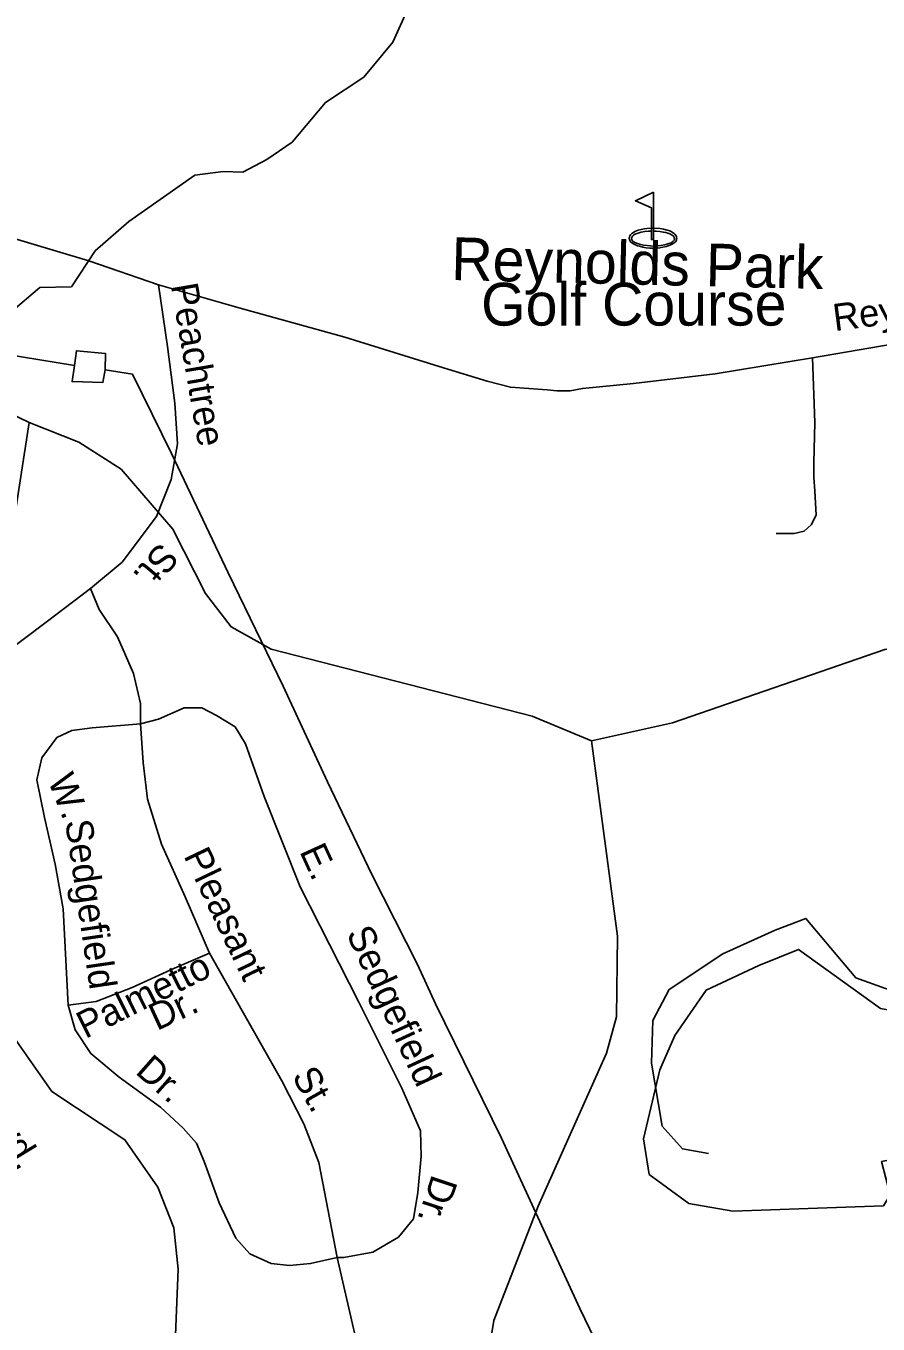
# Model space of a CAD drawing. Extents: x 1547597 to 1699558, y 810033 to 920809.
# Drawn here: x 1641630 to 1644617, y 849529 to 854079 of the extents above; entities that cross this region are included whole.
import ezdxf

# ---------------------------------------------------------------- set-up
doc = ezdxf.new("R2010")
doc.units = 0
for name, color, linetype in [('Exist Cultural Recreational Golf Course CELL', 7, 'Continuous'), ('Exist Cultural Recreational Golf Course Label', 7, 'Continuous'), ('Exist Hydrographic Creek Single Shore', 7, 'Continuous'), ('Exist Hydrographic Misc Water Feature', 7, 'Continuous'), ('Exist Road Non-System Type 51', 7, 'Continuous'), ('Exist Road Non-System Type 51 Label', 7, 'Continuous'), ('Exist Utilities Electrical Transmission Line', 7, 'Continuous')]:
    doc.layers.add(name, color=color, linetype=linetype)

msp = doc.modelspace()

# ---------------------------------------------------------------- linework, layer by layer
at = {"layer": 'Exist Cultural Recreational Golf Course CELL'}
msp.add_lwpolyline([(1643829.8, 853496.2), (1643766.4, 853466.8), (1643822.4, 853442.2), (1643822.4, 853370.7), (1643829.8, 853370.7), (1643829.8, 853360.6), (1643829.8, 853330.6), (1643829.8, 853360.6), (1643839.2, 853360), (1643851.4, 853358.7), (1643864, 853357.1), (1643872.5, 853355.4), (1643883.6, 853352), (1643886.4, 853351.2), (1643895.5, 853346.5), (1643900.3, 853342.1), (1643902.5, 853338.3), (1643903.7, 853334.5), (1643903.6, 853332.7), (1643903.1, 853331.1), (1643902.7, 853329.8), (1643901.9, 853328.3), (1643897.6, 853323.5), (1643891.3, 853319.7), (1643880.3, 853315.5), (1643869.7, 853312.5), (1643855.5, 853310.3), (1643844.7, 853308.7), (1643828.7, 853308), (1643819.7, 853308.7), (1643808.1, 853309.3), (1643794.8, 853311.1), (1643781.2, 853314.1), (1643769.6, 853317.5), (1643761.8, 853321), (1643757, 853324.8), (1643753.6, 853329.6), (1643752.6, 853333.6), (1643753.6, 853338), (1643756.4, 853342.4), (1643759.8, 853346.2), (1643763.4, 853348.3), (1643768, 853350.6), (1643775.6, 853353.2), (1643786.1, 853356), (1643799.2, 853358.4), (1643812.1, 853360), (1643822.4, 853360.6), (1643822.4, 853370.7), (1643829.8, 853370.7), (1643829.8, 853330.6), (1643822.4, 853330.6), (1643822.4, 853360.6), (1643822.4, 853370.7), (1643806.2, 853369.2), (1643798.4, 853368.5), (1643786.1, 853365.6), (1643775.9, 853363.1), (1643764.5, 853358.7), (1643759.6, 853355.8), (1643753.3, 853351.9), (1643749.2, 853347.5), (1643746.7, 853344.2), (1643745.1, 853339.3), (1643744.7, 853335.4), (1643745.8, 853329.6), (1643746.9, 853326.8), (1643750.5, 853321.9), (1643753.8, 853319.1), (1643759.3, 853315.2), (1643764, 853312.9), (1643773.1, 853309.1), (1643780.6, 853307.1), (1643792.7, 853304.2), (1643803.9, 853302), (1643818.5, 853300.6), (1643827.9, 853300.2), (1643841.4, 853301), (1643851.5, 853302), (1643862.1, 853303.9), (1643874.9, 853306.5), (1643887.3, 853310.7), (1643895.1, 853314.6), (1643902.5, 853319.2), (1643906.4, 853323.2), (1643908.8, 853326.5), (1643909.8, 853328.7), (1643910.4, 853330.3), (1643910.9, 853332.9), (1643911.3, 853335.6), (1643910.7, 853340.1), (1643908.9, 853344.2), (1643904.9, 853349.2), (1643902.4, 853351.9), (1643896.5, 853355.8), (1643891.8, 853358.6), (1643883.5, 853362), (1643877.8, 853363.6), (1643864.6, 853367.1), (1643853.6, 853369.1), (1643829.8, 853370.7)], close=True, dxfattribs=at)
at = {"layer": 'Exist Hydrographic Creek Single Shore'}
msp.add_line((1641641, 852689.9), (1641159.6, 852921.1), dxfattribs=at)
for points in [[(1641159.6, 852921.1), (1641411, 852973.6), (1641576.8, 853076), (1641679.1, 853162.7), (1641789.3, 853165.3), (1641873.3, 853291.3), (1641991.3, 853393.7), (1642222.2, 853556.5), (1642321.9, 853569.7), (1642390.1, 853567), (1642474.1, 853611.7), (1642563.3, 853672.1), (1642680, 853811.2), (1642814, 853900.3), (1642916, 854023), (1643164.1, 854572.8), (1643341, 854769.4), (1643744, 854974.6), (1643837, 855104), (1644014, 855218.6), (1644181, 855251.3), (1644406.1, 855250), (1644921, 855101.7)], [(1642144, 848796.3), (1642113, 848925), (1642116, 849240.1), (1642152, 849433), (1642164, 849721.7), (1642149, 849866.4), (1642092, 850008.7), (1641977, 850175.2), (1641721, 850344.5), (1641574, 850554.3), (1641509, 850739.5), (1641505, 851080.9), (1641433, 851325.2), (1641450.9, 851449.7), (1641554, 851713.5), (1641581, 851863.9), (1641578, 852280.8), (1641641, 852689.9)], [(1643612, 851573.2), (1643404.1, 851659.5), (1642490.1, 851894.7), (1642349, 851973.1), (1642259.1, 852089.8), (1642145.1, 852315.3), (1641964, 852525.8), (1641815, 852620.8), (1641641, 852689.9)], [(1646156.1, 848957.8), (1646118, 849240.8), (1646146, 850225), (1646074.1, 850459.6), (1645728, 850840.8), (1645572.1, 850991.8), (1645474.1, 851184.1), (1645411, 851510.4), (1645380.1, 851694.9), (1645332.1, 851810.7), (1645224.1, 851872), (1644941, 851940.1), (1644641, 851893.6), (1643896, 851636.4), (1643612, 851573.2)], [(1644062.1, 847450.9), (1643875.1, 847809.2), (1643546.1, 848213.1), (1643299, 848467.6), (1643210, 848669.6), (1643180.1, 848995.2), (1643270.1, 849541.6), (1643425, 849942.2), (1643665, 850479), (1643700.1, 850606.3), (1643703, 850888.5), (1643612, 851573.2)]]:
    msp.add_lwpolyline(points, dxfattribs=at)
at = {"layer": 'Exist Hydrographic Misc Water Feature'}
msp.add_lwpolyline([(1644674.1, 850257.4), (1644674.1, 850336.7), (1644742.1, 850306.5), (1644855.2, 850325.4), (1644904.3, 850434.9), (1644851.5, 850510.4), (1644708.1, 850619.9), (1644625.1, 850635), (1644338.4, 850842.7), (1644198.8, 850786), (1644014, 850699.2), (1643904.6, 850540.6), (1643851.7, 850419.8), (1643795.2, 850178.1), (1643814, 850053.5), (1643953.6, 849951.6), (1644108.3, 849925.2), (1644636.4, 849944), (1644659.1, 849981.8), (1644628.9, 850098.8), (1644708.1, 850113.9), (1644727, 850185.7), (1644711.9, 850246.1), (1644674.1, 850257.4)], dxfattribs=at)
at = {"layer": 'Exist Road Non-System Type 51'}
for points in [[(1639757.5, 853524.1), (1639904.3, 853597.6), (1640120.1, 853662.4), (1640241, 853688.3), (1640383.4, 853675.3), (1640517.2, 853645.1), (1640923, 853532.8), (1641851.1, 853256.3)], [(1641851.1, 853256.3), (1642094.5, 853171.9)], [(1642094.5, 853171.9), (1642126.6, 852955.7), (1642152.5, 852757), (1642161.2, 852614.4), (1642139.6, 852489.2), (1642087.8, 852359.6), (1641966.9, 852199.7), (1641856.7, 852107.6)], [(1642094.5, 853171.9), (1642380.6, 853090.7), (1642747.7, 852988.2), (1643093.6, 852881.4), (1643247.3, 852834.4), (1643328.4, 852813.1), (1643392.4, 852808.8), (1643456.5, 852804.5), (1643490.6, 852800.2), (1643537.6, 852800.2), (1643580.3, 852808.8), (1643759.6, 852825.9), (1644045.7, 852860), (1644387.2, 852915.6)], [(1644387.2, 852915.6), (1644707.4, 852971.1), (1645017.8, 853031.7), (1645129.9, 853043.9), (1645158, 853045.5), (1645172, 853045.2), (1645198, 853042.7)], [(1644387.2, 852915.6), (1644395.7, 852689.2), (1644391.5, 852548.2), (1644391.5, 852496.9), (1644395.7, 852449.9), (1644400, 852364.5), (1644382.9, 852330.3), (1644357.3, 852309), (1644323.2, 852300.4), (1644259.1, 852300.4)], [(1641444.1, 851796.5), (1641705.8, 851993.6), (1641856.7, 852107.6)], [(1641856.7, 852107.6), (1641886.7, 852034.1), (1641951.3, 851938.6), (1642006.8, 851809.2), (1642031.4, 851704.4), (1642031.4, 851633.6)], [(1642031.4, 851633.6), (1642095.3, 851649.8), (1642184.6, 851689.8), (1642246.1, 851689.8), (1642298.5, 851662.1), (1642363.1, 851622.1), (1642400.1, 851563.5), (1642464.7, 851378.7), (1642591, 851061.3), (1642797.3, 850657.7), (1642948.1, 850355.7), (1643012.7, 850206.5), (1643015.7, 850117.2), (1643003.4, 849990.8), (1642988, 849898.4), (1642935.7, 849833.7), (1642846.4, 849781.3), (1642744.8, 849762.8), (1642720.9, 849762.4)], [(1642031.4, 851633.6), (1641861.8, 851618.9), (1641791, 851609.7), (1641738.7, 851585), (1641686.3, 851514.1), (1641667.9, 851437.1), (1641695.6, 851304.6), (1641732.5, 851141.3), (1641760.2, 850984.2), (1641778, 850647.1)], [(1642031.4, 851633.6), (1642040.6, 851498), (1642056, 851368.6), (1642105.3, 851211.4), (1642188.4, 851026.6), (1642273.7, 850828.9)], [(1644731.7, 849919.2), (1644713.4, 850005.9), (1644742.5, 850085), (1644829.9, 850185), (1644917.3, 850289.1), (1644938.1, 850376.6), (1644925.6, 850493.2), (1644846.5, 850601.5), (1644755, 850676.5), (1644642.6, 850705.6), (1644538.6, 850743.1), (1644363.8, 850951.4), (1644255.6, 850909.7), (1644072.5, 850826.4), (1643885.2, 850701.5), (1643826.9, 850593.2), (1643822.8, 850443.2), (1643860.2, 850222.5), (1643931, 850143.3), (1644022.5, 850126.7)], [(1641778, 850647.1), (1641876.5, 850659.4), (1642002.8, 850708.7), (1642150.6, 850776.5), (1642273.7, 850828.9)], [(1642273.7, 850828.9), (1642526.9, 850381.7), (1642603.9, 850230.7), (1642656.2, 850095.2), (1642720.9, 849762.4)], [(1642720.9, 849762.4), (1642627.8, 849741.3), (1642553.9, 849735.1), (1642489.2, 849741.3), (1642415.4, 849775.2), (1642366.1, 849830.6), (1642307.6, 849953.9), (1642255.3, 850098.7), (1642227.5, 850163.4), (1642181.4, 850215.8), (1642101.3, 850289.7), (1641956.6, 850394.5), (1641858.1, 850477.7), (1641802.7, 850560.8), (1641778, 850647.1)], [(1642720.9, 849762.4), (1642785.5, 849483.7), (1642797.8, 849412.8)]]:
    msp.add_lwpolyline(points, dxfattribs=at)
at = {"layer": 'Exist Utilities Electrical Transmission Line'}
for points in [[(1638563.5, 852500.9), (1638881.7, 852690.8), (1639320.9, 852955), (1639635, 853139.1), (1639789.9, 853219), (1639949.4, 853188.9), (1640304.3, 853128.3), (1640879, 853037), (1641427.5, 852949.8), (1641800.4, 852889)], [(1641800.4, 852889), (1641807.1, 852940.9), (1641909, 852931.6), (1641908.2, 852873.6)], [(1641908.2, 852873.6), (1641899.7, 852829.8), (1641791.7, 852833.1), (1641800.4, 852889)], [(1644714.3, 845822.4), (1644427.6, 846062.2), (1644408.8, 846320.3), (1644391.7, 846696.7), (1644358.3, 847369.1), (1644324.9, 848039.7), (1644159.3, 848369.9), (1643915.8, 848871.1), (1643571.1, 849583.7), (1643296.9, 850181.4), (1643065.1, 850652.3), (1643002.8, 850789.3), (1642843, 851105.3), (1642687.3, 851429.4), (1642531.6, 851765.4), (1642338.8, 852161.9), (1642140.4, 852580.5), (1642003.9, 852858.5), (1641908.2, 852873.6)]]:
    msp.add_lwpolyline(points, dxfattribs=at)

# ---------------------------------------------------------------- texts
at = {"layer": 'Exist Cultural Recreational Golf Course Label'}
for s, rotation, p in [('Reynolds Park', 358.6016, (1643119.6, 853189)), ('Golf Course', 0, (1643225.6, 853029.1))]:
    msp.add_text(s, height=150, rotation=rotation, dxfattribs=at).set_placement(p)
at = {"layer": 'Exist Road Non-System Type 51 Label'}
for s, rotation, p in [('Peachtree', 279.7306, (1642137.6, 853170.6)), ('Reynolds', 7.4164, (1644464.8, 853009.4)), ('St.', 229.8799, (1642099.8, 852273.9)), ('W.', 291.4019, (1641705.7, 851436.2)), ('Sedgefield', 278.3577, (1641767.2, 851291.6)), ('Pleasant', 295.5728, (1642181.3, 851171)), ('E.', 294.5472, (1642587.7, 851186.3)), ('Sedgefield', 294.7817, (1642751.5, 850898.6)), ('Palmetto', 26.5392, (1641838.3, 850528.1)), ('Dr.', 24.905, (1642089.3, 850556.2)), ('Dr.', 318.6385, (1642010, 850409.8)), ('St.', 299.5267, (1642560.4, 850398.1)), ('Blvd.', 301.308, (1641459.6, 850303.1)), ('Dr.', 251.7119, (1643054.3, 850057))]:
    msp.add_text(s, height=95, rotation=rotation, dxfattribs=at).set_placement(p)

doc.saveas('drawing.dxf')
